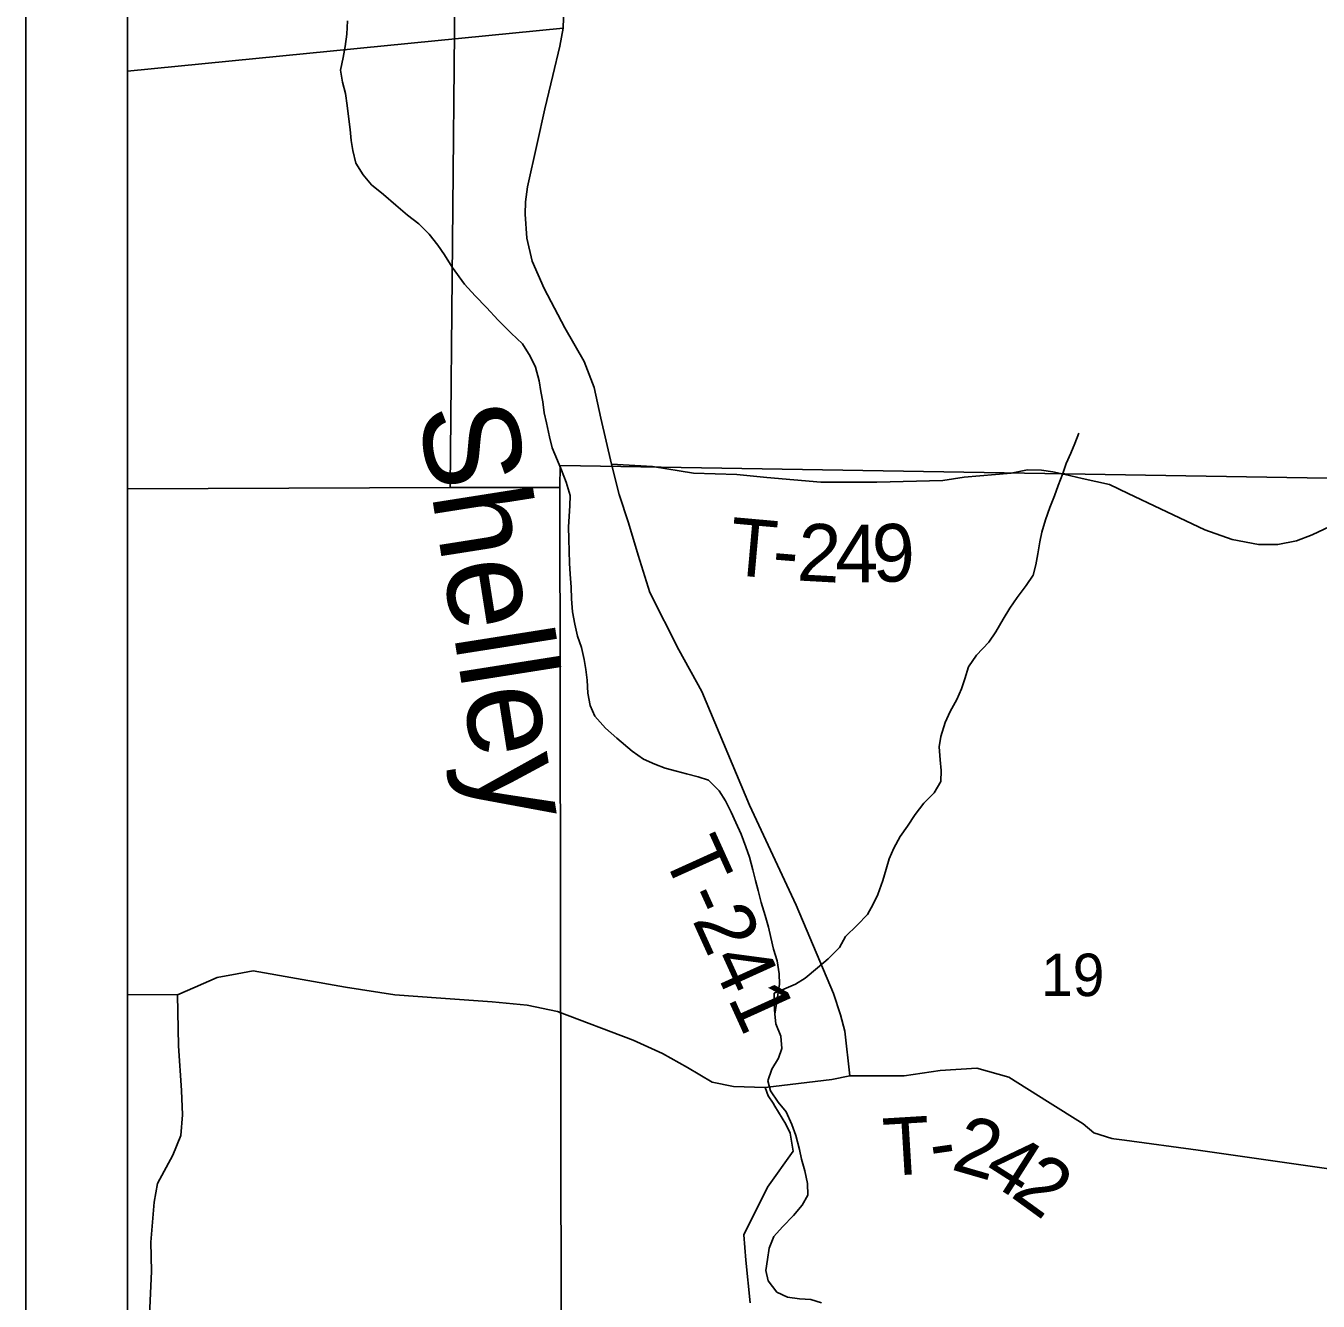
# Model space of a CAD drawing. Extents: x 0 to 34, y 0 to 22.
# Drawn here: x 2 to 3.273, y 19.343 to 20.6 of the extents above; entities that cross this region are included whole.
import ezdxf

# ---------------------------------------------------------------- set-up
doc = ezdxf.new("R2010")
doc.units = 0
for name, color, linetype in [('Default', 7, 'Continuous'), ('GM_X_Minor_River', 7, 'Continuous'), ('GM_X_Minor_River_Text', 7, 'Continuous'), ('GM_X_Section', 7, 'Continuous'), ('GM_X_Section_Text', 7, 'Continuous'), ('GM_X_Township_Road', 7, 'Continuous'), ('GM_X_Township_Road_Text', 7, 'Continuous'), ('SH_Cut_Line', 7, 'Continuous'), ('SH_Data', 7, 'Continuous')]:
    doc.layers.add(name, color=color, linetype=linetype)

msp = doc.modelspace()

# ---------------------------------------------------------------- linework, layer by layer
at = {"layer": 'Default'}
for p, q in [((2.1, 20.9), (2.1, 20.144)), ((2.1, 20.9), (2.1, 19.1502)), ((2.4251, 20.9), (2.4179, 20.145)), ((2.4179, 20.145), (2.4251, 20.9)), ((2.526, 20.1453), (2.5263, 20.1669)), ((2.5263, 20.1669), (3.5383, 20.1501)), ((2.1, 20.144), (2.4179, 20.145)), ((2.4179, 20.145), (2.1, 20.144)), ((2.1, 20.144), (2.1, 19.1493)), ((2.4179, 20.145), (2.526, 20.1453)), ((2.526, 20.1453), (2.4179, 20.145)), ((2.5274, 19.148), (2.526, 20.1453))]:
    msp.add_line(p, q, dxfattribs=at)
at = {"layer": 'GM_X_Minor_River'}
for p, q in [((2.3162, 20.592), (2.3169, 20.6049)), ((2.3146, 20.5798), (2.3162, 20.592)), ((2.3127, 20.569), (2.3146, 20.5798)), ((2.31, 20.5564), (2.3127, 20.569)), ((2.3119, 20.5447), (2.31, 20.5564)), ((2.315, 20.5334), (2.3119, 20.5447)), ((2.3165, 20.5216), (2.315, 20.5334)), ((2.3179, 20.5107), (2.3165, 20.5216)), ((2.3195, 20.4978), (2.3179, 20.5107)), ((2.3206, 20.4872), (2.3195, 20.4978)), ((2.322, 20.4773), (2.3206, 20.4872)), ((2.3251, 20.4649), (2.322, 20.4773)), ((2.3323, 20.4533), (2.3251, 20.4649)), ((2.3406, 20.4433), (2.3323, 20.4533)), ((2.3523, 20.4338), (2.3406, 20.4433)), ((2.3644, 20.4235), (2.3523, 20.4338)), ((2.3761, 20.4136), (2.3644, 20.4235)), ((2.387, 20.4048), (2.3761, 20.4136)), ((2.3972, 20.3949), (2.387, 20.4048)), ((2.4059, 20.3841), (2.3972, 20.3949)), ((2.4123, 20.3745), (2.4059, 20.3841)), ((2.4199, 20.3621), (2.4123, 20.3745)), ((2.4322, 20.3454), (2.4199, 20.3621)), ((2.4425, 20.334), (2.4322, 20.3454)), ((2.4539, 20.3225), (2.4425, 20.334)), ((2.4653, 20.31), (2.4539, 20.3225)), ((2.4782, 20.2971), (2.4653, 20.31)), ((2.4892, 20.2868), (2.4782, 20.2971)), ((2.4968, 20.2744), (2.4892, 20.2868)), ((2.5021, 20.2636), (2.4968, 20.2744)), ((2.5056, 20.2504), (2.5021, 20.2636)), ((2.5074, 20.2398), (2.5056, 20.2504)), ((2.5093, 20.2296), (2.5074, 20.2398)), ((2.5107, 20.2186), (2.5093, 20.2296)), ((2.513, 20.2088), (2.5107, 20.2186)), ((2.5157, 20.1952), (2.513, 20.2088)), ((2.5183, 20.1842), (2.5157, 20.1952)), ((3.0333, 20.1886), (3.0372, 20.1986)), ((2.5236, 20.1719), (2.5183, 20.1842)), ((3.0248, 20.1689), (3.0294, 20.179)), ((3.0294, 20.179), (3.0333, 20.1886)), ((2.5277, 20.1621), (2.5236, 20.1719)), ((3.0213, 20.1589), (3.0248, 20.1689)), ((2.5323, 20.1505), (2.5277, 20.1621)), ((3.0167, 20.147), (3.0213, 20.1589)), ((2.5361, 20.1373), (2.5323, 20.1505)), ((3.0133, 20.137), (3.0167, 20.147)), ((2.5344, 20.1064), (2.536, 20.127)), ((2.536, 20.127), (2.5361, 20.1373)), ((3.0045, 20.1132), (3.0087, 20.1255)), ((3.0087, 20.1255), (3.0133, 20.137)), ((3.0007, 20.1013), (3.0045, 20.1132)), ((2.5348, 20.0943), (2.5344, 20.1064)), ((2.9987, 20.0917), (3.0007, 20.1013)), ((2.5355, 20.0707), (2.5348, 20.0943)), ((2.9968, 20.0799), (2.9987, 20.0917)), ((2.9949, 20.0691), (2.9968, 20.0799)), ((2.5363, 20.0597), (2.5355, 20.0707)), ((2.9921, 20.0588), (2.9949, 20.0691)), ((2.537, 20.0468), (2.5363, 20.0597)), ((2.9852, 20.0487), (2.9921, 20.0588)), ((2.5374, 20.0354), (2.537, 20.0468)), ((2.9692, 20.0261), (2.9765, 20.0366)), ((2.9765, 20.0366), (2.9852, 20.0487)), ((2.5386, 20.0225), (2.5374, 20.0354)), ((2.9627, 20.0153), (2.9692, 20.0261)), ((2.5408, 20.0104), (2.5386, 20.0225)), ((2.9555, 20.0029), (2.9627, 20.0153)), ((2.5435, 19.9987), (2.5408, 20.0104)), ((2.5473, 19.9874), (2.5435, 19.9987)), ((2.9486, 19.9928), (2.9555, 20.0029)), ((2.5499, 19.9757), (2.5473, 19.9874)), ((2.9364, 19.9799), (2.9486, 19.9928)), ((2.5517, 19.9659), (2.5499, 19.9757)), ((2.9284, 19.9686), (2.9364, 19.9799)), ((2.5528, 19.9553), (2.5517, 19.9659)), ((2.925, 19.9567), (2.9284, 19.9686)), ((2.5536, 19.9424), (2.5528, 19.9553)), ((2.9215, 19.9467), (2.925, 19.9567)), ((2.5559, 19.9303), (2.5536, 19.9424)), ((2.9104, 19.9243), (2.9169, 19.9363)), ((2.9169, 19.9363), (2.9215, 19.9467)), ((2.5604, 19.9198), (2.5559, 19.9303)), ((2.9054, 19.9135), (2.9104, 19.9243)), ((2.571, 19.9079), (2.5604, 19.9198)), ((2.9013, 19.8997), (2.9054, 19.9135)), ((2.582, 19.898), (2.571, 19.9079)), ((2.5972, 19.8852), (2.582, 19.898)), ((2.8997, 19.8897), (2.9013, 19.8997)), ((2.6085, 19.8776), (2.5972, 19.8852)), ((2.9005, 19.8768), (2.8997, 19.8897)), ((2.6197, 19.8726), (2.6085, 19.8776)), ((2.6297, 19.8687), (2.6197, 19.8726)), ((2.9016, 19.8662), (2.9005, 19.8768)), ((2.6408, 19.8657), (2.6297, 19.8687)), ((2.6508, 19.8629), (2.6408, 19.8657)), ((2.6623, 19.8602), (2.6508, 19.8629)), ((2.6723, 19.8568), (2.6623, 19.8602)), ((2.9012, 19.8556), (2.9016, 19.8662)), ((2.6829, 19.8464), (2.6723, 19.8568)), ((2.6892, 19.8364), (2.6829, 19.8464)), ((2.8947, 19.8443), (2.9012, 19.8556)), ((2.6949, 19.8251), (2.6892, 19.8364)), ((2.876, 19.8228), (2.8847, 19.8341)), ((2.8847, 19.8341), (2.8947, 19.8443)), ((2.6994, 19.815), (2.6949, 19.8251)), ((2.8683, 19.8116), (2.876, 19.8228)), ((2.7047, 19.8034), (2.6994, 19.815)), ((2.8611, 19.8011), (2.8683, 19.8116)), ((2.7093, 19.791), (2.7047, 19.8034)), ((2.8549, 19.7898), (2.8611, 19.8011)), ((2.7127, 19.7808), (2.7093, 19.791)), ((2.8503, 19.7794), (2.8549, 19.7898)), ((2.7161, 19.7684), (2.7127, 19.7808)), ((2.8442, 19.7579), (2.8476, 19.7691)), ((2.8476, 19.7691), (2.8503, 19.7794)), ((2.7187, 19.7578), (2.7161, 19.7684)), ((2.7213, 19.748), (2.7187, 19.7578)), ((2.8393, 19.7441), (2.8442, 19.7579)), ((2.7243, 19.7363), (2.7213, 19.748)), ((2.8346, 19.7345), (2.8393, 19.7441)), ((2.7281, 19.7235), (2.7243, 19.7363)), ((2.8289, 19.7244), (2.8346, 19.7345)), ((2.7316, 19.7118), (2.7281, 19.7235)), ((2.8189, 19.7138), (2.8289, 19.7244)), ((2.7338, 19.7016), (2.7316, 19.7118)), ((2.8075, 19.7028), (2.8189, 19.7138)), ((2.7364, 19.6903), (2.7338, 19.7016)), ((2.8014, 19.692), (2.8075, 19.7028)), ((2.7402, 19.6786), (2.7364, 19.6903)), ((2.7799, 19.6719), (2.7903, 19.6806)), ((2.7903, 19.6806), (2.8014, 19.692)), ((2.7421, 19.6658), (2.7402, 19.6786)), ((2.7677, 19.6616), (2.7799, 19.6719)), ((2.7377, 19.6261), (2.7424, 19.6559)), ((2.7424, 19.6559), (2.7421, 19.6658)), ((2.7468, 19.6507), (2.758, 19.6556)), ((2.758, 19.6556), (2.7677, 19.6616)), ((2.737, 19.647), (2.7468, 19.6507)), ((2.737, 19.6363), (2.737, 19.647)), ((2.7377, 19.6261), (2.737, 19.6363)), ((2.7387, 19.6166), (2.7377, 19.6261)), ((2.7437, 19.6046), (2.7387, 19.6166)), ((2.7448, 19.5925), (2.7437, 19.6046)), ((2.7413, 19.5829), (2.7448, 19.5925)), ((2.7348, 19.572), (2.7413, 19.5829)), ((2.731, 19.5605), (2.7348, 19.572)), ((2.7336, 19.5507), (2.731, 19.5605)), ((2.7411, 19.5395), (2.7336, 19.5507)), ((2.749, 19.5299), (2.7411, 19.5395)), ((2.7544, 19.5175), (2.749, 19.5299)), ((2.7585, 19.5066), (2.7544, 19.5175)), ((2.762, 19.493), (2.7585, 19.5066)), ((2.7642, 19.4832), (2.762, 19.493)), ((2.7672, 19.4719), (2.7642, 19.4832)), ((2.7699, 19.4594), (2.7672, 19.4719)), ((2.7702, 19.448), (2.7699, 19.4594)), ((2.7648, 19.438), (2.7702, 19.448)), ((2.7454, 19.4168), (2.756, 19.4278)), ((2.756, 19.4278), (2.7648, 19.438)), ((2.7369, 19.407), (2.7454, 19.4168)), ((2.7323, 19.3955), (2.7369, 19.407)), ((2.7304, 19.3844), (2.7323, 19.3955)), ((2.7288, 19.3737), (2.7304, 19.3844)), ((2.7311, 19.3635), (2.7288, 19.3737)), ((2.7398, 19.3524), (2.7311, 19.3635)), ((2.7502, 19.3474), (2.7398, 19.3524)), ((2.762, 19.3458), (2.7502, 19.3474)), ((2.7731, 19.345), (2.762, 19.3458)), ((2.7838, 19.3416), (2.7731, 19.345))]:
    msp.add_line(p, q, dxfattribs=at)
at = {"layer": 'GM_X_Section'}
for p, q in [((2.526, 20.1453), (2.5263, 20.1669)), ((2.5263, 20.1669), (3.5383, 20.1501)), ((2.5274, 19.148), (2.526, 20.1453))]:
    msp.add_line(p, q, dxfattribs=at)
at = {"layer": 'GM_X_Township_Road'}
for p, q in [((2.5292, 20.5978), (2.5329, 20.7122)), ((2.1, 20.5554), (2.5292, 20.5978)), ((2.5259, 20.5799), (2.5292, 20.5978)), ((2.5191, 20.551), (2.5259, 20.5799)), ((2.5112, 20.5182), (2.5191, 20.551)), ((2.5038, 20.484), (2.5112, 20.5182)), ((2.4942, 20.4413), (2.5038, 20.484)), ((2.4922, 20.4268), (2.4942, 20.4413)), ((2.4919, 20.4144), (2.4922, 20.4268)), ((2.4936, 20.391), (2.4919, 20.4144)), ((2.4986, 20.3681), (2.4936, 20.391)), ((2.5104, 20.3412), (2.4986, 20.3681)), ((2.5309, 20.3025), (2.5104, 20.3412)), ((2.5501, 20.2692), (2.5309, 20.3025)), ((2.5597, 20.2438), (2.5501, 20.2692)), ((2.5663, 20.2136), (2.5597, 20.2438)), ((2.577, 20.1683), (2.5663, 20.2136)), ((2.5845, 20.1383), (2.577, 20.1683)), ((2.577, 20.1683), (2.6174, 20.166)), ((2.6174, 20.166), (2.6578, 20.1594)), ((2.6578, 20.1594), (2.7003, 20.1579)), ((2.7003, 20.1579), (2.73, 20.1551)), ((2.73, 20.1551), (2.7832, 20.1505)), ((2.8382, 20.1503), (2.9032, 20.1521)), ((2.9032, 20.1521), (2.9243, 20.1554)), ((2.9243, 20.1554), (2.9705, 20.1594)), ((2.9705, 20.1594), (2.9865, 20.1626)), ((2.9865, 20.1626), (3.0004, 20.1622)), ((3.0004, 20.1622), (3.0116, 20.1606)), ((3.0116, 20.1606), (3.0239, 20.1579)), ((3.0239, 20.1579), (3.0406, 20.1541)), ((3.0406, 20.1541), (3.0673, 20.148)), ((2.5936, 20.1102), (2.5845, 20.1383)), ((2.7832, 20.1505), (2.8382, 20.1503)), ((3.0673, 20.148), (3.0857, 20.1394)), ((3.0857, 20.1394), (3.1176, 20.1241)), ((3.1176, 20.1241), (3.1613, 20.1034)), ((3.267, 20.0985), (3.3094, 20.1187)), ((2.6031, 20.0786), (2.5936, 20.1102)), ((3.1613, 20.1034), (3.1884, 20.0939)), ((3.1884, 20.0939), (3.2141, 20.0889)), ((3.2141, 20.0889), (3.2334, 20.0891)), ((3.2334, 20.0891), (3.2517, 20.0926)), ((3.2517, 20.0926), (3.267, 20.0985)), ((2.6146, 20.0416), (2.6031, 20.0786)), ((2.6432, 19.9853), (2.6146, 20.0416)), ((2.6658, 19.9443), (2.6432, 19.9853)), ((2.7127, 19.8323), (2.6658, 19.9443)), ((2.7589, 19.7337), (2.7127, 19.8323)), ((2.7956, 19.6466), (2.7589, 19.7337)), ((2.2083, 19.666), (2.2238, 19.669)), ((2.2238, 19.669), (2.315, 19.6529)), ((2.1669, 19.6527), (2.1886, 19.6622)), ((2.1886, 19.6622), (2.2083, 19.666)), ((2.1, 19.6455), (2.1495, 19.6452)), ((2.1495, 19.6452), (2.1669, 19.6527)), ((2.1505, 19.5949), (2.1495, 19.6452)), ((2.315, 19.6529), (2.3634, 19.6452)), ((2.3634, 19.6452), (2.4088, 19.642)), ((2.4088, 19.642), (2.4592, 19.6385)), ((2.8024, 19.6255), (2.7956, 19.6466)), ((2.4592, 19.6385), (2.4939, 19.6352)), ((2.4939, 19.6352), (2.5237, 19.6288)), ((2.5237, 19.6288), (2.5982, 19.6007)), ((2.8066, 19.6093), (2.8024, 19.6255)), ((2.8118, 19.5653), (2.8066, 19.6093)), ((2.1533, 19.5511), (2.1505, 19.5949)), ((2.5982, 19.6007), (2.627, 19.5874)), ((2.627, 19.5874), (2.6517, 19.5736)), ((2.6517, 19.5736), (2.6762, 19.5592)), ((2.8652, 19.5653), (2.9006, 19.5708)), ((2.9006, 19.5708), (2.9369, 19.5729)), ((2.9369, 19.5729), (2.9683, 19.5642)), ((2.6762, 19.5592), (2.6969, 19.5548)), ((2.6969, 19.5548), (2.7282, 19.5538)), ((2.7282, 19.5538), (2.7938, 19.5617)), ((2.7313, 19.5457), (2.7282, 19.5538)), ((2.7938, 19.5617), (2.8118, 19.5653)), ((2.8118, 19.5653), (2.8652, 19.5653)), ((2.9683, 19.5642), (3.0064, 19.54)), ((2.1543, 19.5269), (2.1533, 19.5511)), ((2.736, 19.5384), (2.7313, 19.5457)), ((3.0064, 19.54), (3.0415, 19.518)), ((2.7377, 19.5357), (2.736, 19.5384)), ((2.7487, 19.5177), (2.7377, 19.5357)), ((2.1526, 19.5065), (2.1543, 19.5269)), ((2.7529, 19.5089), (2.7487, 19.5177)), ((3.0415, 19.518), (3.0521, 19.5094)), ((2.1448, 19.4871), (2.1526, 19.5065)), ((2.7558, 19.4911), (2.7529, 19.5089)), ((3.0521, 19.5094), (3.0697, 19.5037)), ((3.0697, 19.5037), (3.0717, 19.5035)), ((3.0717, 19.5035), (3.0821, 19.5021)), ((3.0821, 19.5021), (3.1549, 19.4923)), ((2.7307, 19.4557), (2.7558, 19.4911)), ((3.1549, 19.4923), (3.3814, 19.4598)), ((2.1298, 19.4593), (2.1448, 19.4871)), ((2.1264, 19.4409), (2.1298, 19.4593)), ((2.7071, 19.4087), (2.7307, 19.4557)), ((2.123, 19.4015), (2.1264, 19.4409)), ((2.1237, 19.3729), (2.123, 19.4015)), ((2.7093, 19.3837), (2.7071, 19.4087)), ((2.7134, 19.3418), (2.7093, 19.3837)), ((2.1212, 19.3147), (2.1237, 19.3729))]:
    msp.add_line(p, q, dxfattribs=at)
at = {"layer": 'SH_Cut_Line'}
msp.add_line((2.1, 20.9), (2.1, 14.1), dxfattribs=at)
at = {"layer": 'SH_Data'}
for p, q in [((2, 21), (2, 14)), ((2.1, 20.9), (2.1, 14.1))]:
    msp.add_line(p, q, dxfattribs=at)

# ---------------------------------------------------------------- texts
at = {"layer": 'GM_X_Minor_River_Text'}
msp.add_text('Shelley', height=0.09467, rotation=278.9717, dxfattribs=at).set_placement((2.3864, 20.2224))
at = {"layer": 'GM_X_Section_Text'}
msp.add_text('19', height=0.04186, rotation=0, dxfattribs=at).set_placement((3.0001, 19.644))
at = {"layer": 'GM_X_Township_Road_Text'}
for s, height, rotation, p in [('T', 0.0568, 354.9018, (2.6912, 20.0594)), ('2', 0.0568, 356.8414, (2.7589, 20.0536)), ('4', 0.0568, 0.1037, (2.7974, 20.0516)), ('9', 0.0568, 2.066, (2.8345, 20.0517)), ('-', 0.0568, 355.3014, (2.734, 20.0556)), ('T-241', 0.05682, 294.3793, (2.6265, 19.7843)), ('T', 0.0568, 3.452, (2.846, 19.4666)), ('2', 0.0568, 343.853, (2.9103, 19.4735)), ('-', 0.0568, 8.2953, (2.8936, 19.4697)), ('4', 0.0568, 327.4965, (2.9401, 19.4655)), ('2', 0.0568, 324.1012, (2.9688, 19.4472))]:
    msp.add_text(s, height=height, rotation=rotation, dxfattribs=at).set_placement(p)

doc.saveas('drawing.dxf')
